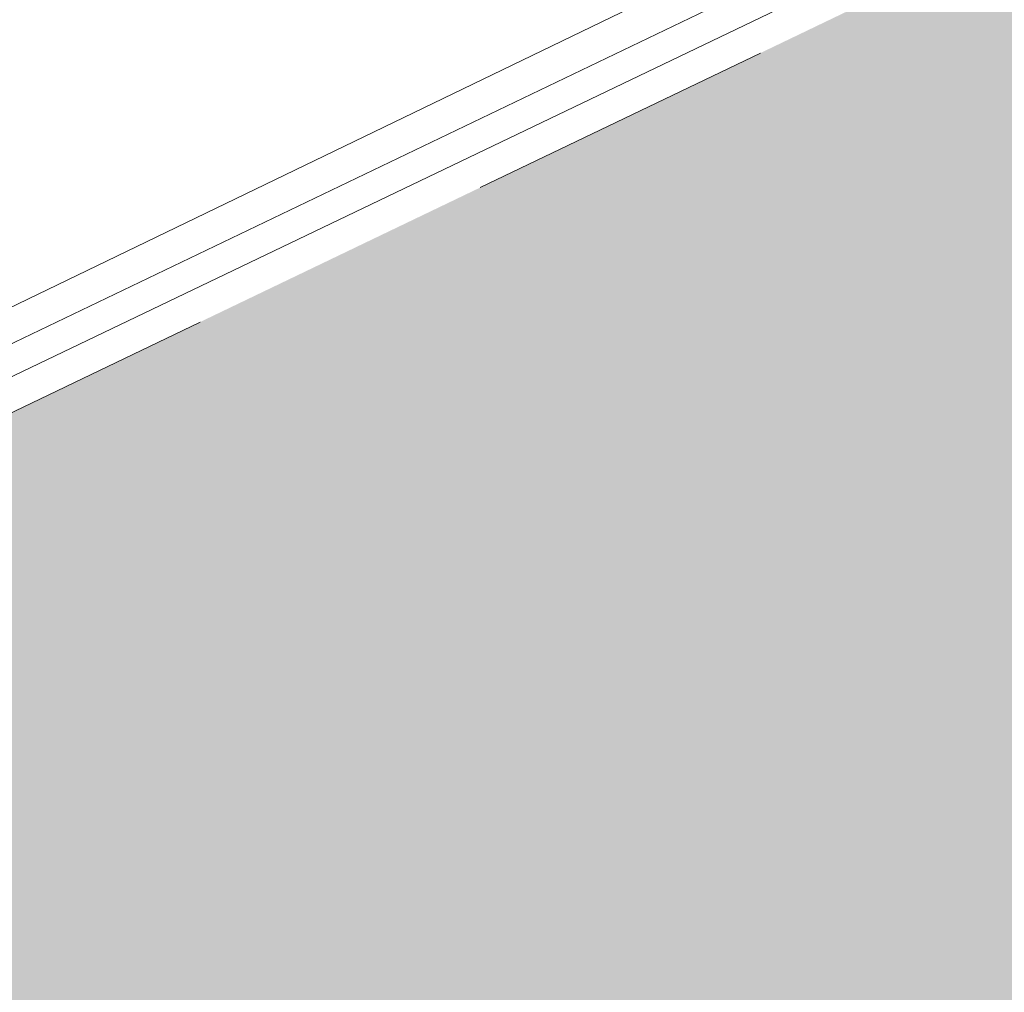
# Model space of a CAD drawing. Header units: metres. Extents: x 163628 to 167676, y 402708 to 405373.
# Tile 365 of 656: x 166362.27 to 166363.53, y 404362.85 to 404364.1. Entities that reach past the tile are written whole.
import ezdxf

# ---------------------------------------------------------------- set-up
doc = ezdxf.new("R2010")
doc.units = ezdxf.units.M
doc.linetypes.add('X-CA190022.004-UO-DWM_Snelfietsroute$0$VH-OPSLUITBAND_80X200', pattern=[14, 8, -2, 2, -2])
doc.layers.add('X-CA190022.004-UO-ARC_Arcering$0$N-WE-VH-VERHARDING_TEGEL-A-200 60MM TEGEL', color=252, linetype='Continuous', lineweight=18, transparency=0.5)
for name, color, linetype, lineweight in [('X-CA190022.004-UO-BGT_Ondergrond$0$GE_203_VGOHaag_Lijn_GEM', 253, 'X-CA190022.004-UO-BGT_Ondergrond$0$Heg', 9), ('X-CA190022.004-UO-BGT_Ondergrond$0$GE_317_WGDVoetpad_Vlak_GEM', 253, 'Continuous', 9), ('X-CA190022.004-UO-BGT_Ondergrond$0$GE_401_OTDErf_Vlak_GEM', 253, 'Continuous', 9), ('X-CA190022.004-UO-DWM_Snelfietsroute$0$N-WE-VH-KANTOPSLUITING_ACHTERKANTBAND-G', 7, 'Continuous', 18), ('X-CA190022.004-UO-DWM_Snelfietsroute$0$N-WE-VH-KANTOPSLUITING_OPSLUITBAND_80X200-G', 7, 'X-CA190022.004-UO-DWM_Snelfietsroute$0$VH-OPSLUITBAND_80X200', 18), ('X-CA190022.004-UO-KAD_Percelen$0$B-WE-KG-GRENS_PERCEEL-GV', 150, 'Continuous', 9)]:
    doc.layers.add(name, color=color, linetype=linetype, lineweight=lineweight)
doc.linetypes.add('X-CA190022.004-UO-BGT_Ondergrond$0$Heg', pattern='A,5,-1.5,[2,dgnlstyle-meierijstad.shx,S=0.007937,R=45,X=0,Y=0],-1.5', length=8)

msp = doc.modelspace()

# ---------------------------------------------------------------- hatches: boundary and pattern name
at = {"layer": 'X-CA190022.004-UO-ARC_Arcering$0$N-WE-VH-VERHARDING_TEGEL-A-200 60MM TEGEL', "ltscale": 0.5}
h = msp.add_hatch(color=256, dxfattribs=at)
h.dxf.hatch_style = 1
edge = h.paths.add_edge_path()
edge.add_line((166360.2634, 404360.9762), (166364.7707, 404363.1407))
edge.add_line((166364.7707, 404363.1407), (166366.2042, 404363.8291))
edge.add_line((166366.2042, 404363.8291), (166365.5549, 404365.1812))
edge.add_line((166365.5549, 404365.1812), (166364.3291, 404364.5926))
edge.add_line((166364.3291, 404364.5926), (166359.8219, 404362.4282))
edge.add_line((166359.8219, 404362.4282), (166355.3146, 404360.2637))
edge.add_line((166355.3146, 404360.2637), (166350.8074, 404358.0993))
edge.add_line((166350.8074, 404358.0993), (166347.6503, 404356.5832))
edge.add_arc((166346.3516, 404359.2875), 3, 205.4589, 295.6511, ccw=False)
edge.add_line((166343.6429, 404357.9979), (166342.4365, 404360.5318))
edge.add_line((166342.4365, 404360.5318), (166341.1269, 404359.9745))
edge.add_line((166341.1269, 404359.9745), (166342.175, 404357.75))
edge.add_line((166342.175, 404357.75), (166340.8448, 404357.1055))
edge.add_arc((166344.9519, 404358.9511), 4.5027, 204.1989, 219.5125)
edge.add_line((166341.4781, 404356.0863), (166341.6054, 404355.932))
edge.add_line((166341.6054, 404355.932), (166341.3859, 404355.734))
edge.add_arc((166344.9519, 404358.9513), 4.8028, 222.0571, 295.6371)
edge.add_line((166347.0299, 404354.6213), (166351.249, 404356.6473))
edge.add_line((166351.249, 404356.6473), (166355.7562, 404358.8118))
edge.add_line((166355.7562, 404358.8118), (166360.2634, 404360.9762))

# ---------------------------------------------------------------- linework, layer by layer
at = {"layer": 'X-CA190022.004-UO-BGT_Ondergrond$0$GE_203_VGOHaag_Lijn_GEM'}
msp.add_line((166364.757, 404364.843), (166348.666, 404357.124), dxfattribs=at)
at = {"layer": 'X-CA190022.004-UO-BGT_Ondergrond$0$GE_317_WGDVoetpad_Vlak_GEM', "flags": 128}
msp.add_lwpolyline([(166348.666, 404357.124), (166364.757, 404364.843), (166390.778, 404377.338), (166394.74, 404379.326)], dxfattribs=at)
at = {"layer": 'X-CA190022.004-UO-BGT_Ondergrond$0$GE_401_OTDErf_Vlak_GEM', "flags": 128}
msp.add_lwpolyline([(166390.778, 404377.338), (166364.757, 404364.843), (166348.666, 404357.124)], dxfattribs=at)
at = {"layer": 'X-CA190022.004-UO-DWM_Snelfietsroute$0$N-WE-VH-KANTOPSLUITING_ACHTERKANTBAND-G', "ltscale": 0.2, "flags": 128}
msp.add_lwpolyline([(166342.5088, 404360.5662), (166343.7151, 404358.0323, 0.415196), (166347.6156, 404356.6553), (166365.5202, 404365.2534)], format="xyb", dxfattribs=at)
at = {"layer": 'X-CA190022.004-UO-DWM_Snelfietsroute$0$N-WE-VH-KANTOPSLUITING_OPSLUITBAND_80X200-G', "ltscale": 0.2, "flags": 128}
msp.add_lwpolyline([(166342.4365, 404360.5318), (166343.6429, 404357.9979, 0.415196), (166347.6503, 404356.5832), (166365.5549, 404365.1812)], format="xyb", dxfattribs=at)
at = {"layer": 'X-CA190022.004-UO-KAD_Percelen$0$B-WE-KG-GRENS_PERCEEL-GV', "flags": 128}
msp.add_lwpolyline([(166417.991, 404390.555), (166406.027, 404384.829), (166388.877, 404376.557), (166369.373, 404367.173), (166349.61, 404357.621)], dxfattribs=at)
msp.add_lwpolyline([(166369.373, 404367.173), (166366.245, 404373.9), (166363.142, 404380.571), (166363.104, 404380.653), (166354.096, 404376.388), (166350.084, 404374.44), (166338.639, 404368.986), (166342.928, 404359.974), (166343.16, 404359.54), (166343.435, 404359.132), (166343.748, 404358.753), (166344.098, 404358.407), (166344.479, 404358.096), (166344.889, 404357.825), (166345.324, 404357.595), (166345.78, 404357.41), (166346.251, 404357.268), (166346.734, 404357.175), (166347.223, 404357.129), (166347.716, 404357.133), (166348.205, 404357.183), (166348.687, 404357.283), (166349.156, 404357.429), (166349.61, 404357.621)], close=True, dxfattribs=at)

doc.saveas('drawing.dxf')
